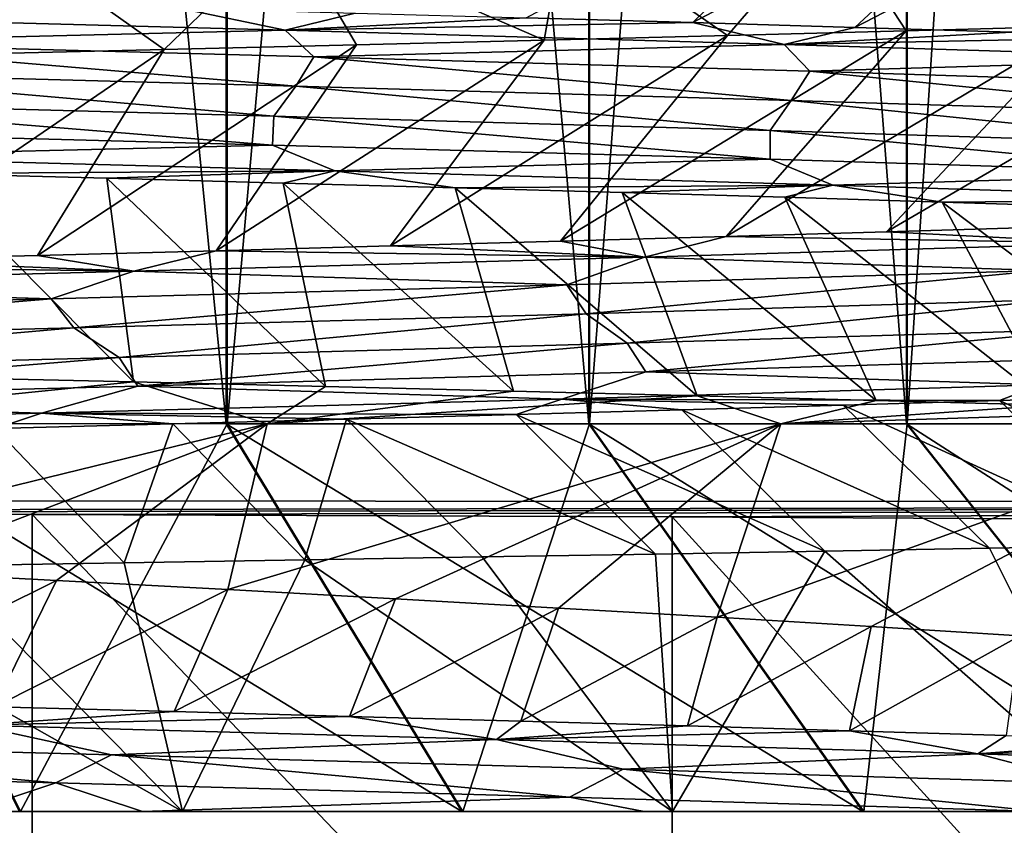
# Model space of a CAD drawing. Header units: metres. Extents: x -205 to 205, y -104 to 104.
# Tile 466 of 656: x -125.75 to -123.21, y 31.01 to 33.09. Entities that reach past the tile are written whole.
import ezdxf

# ---------------------------------------------------------------- set-up
doc = ezdxf.new("R2010")
doc.units = ezdxf.units.M
doc.layers.add('solid_01_2-CONSUMER_EHM_BOX_SW0001', color=7, linetype='CONTINUOUS')

msp = doc.modelspace()

# ---------------------------------------------------------------- linework, layer by layer
at = {"layer": 'solid_01_2-CONSUMER_EHM_BOX_SW0001'}
for points in [[(-200.010849, -74.958488), (-200.010773, 75.041512), (-0.010778, 75.04142)], [(-0.010849, -74.95858), (-200.010849, -74.958488), (-0.010778, 75.04142)], [(-126.252251, 42.545921, 16.272009), (-126.253761, 32.045921, 16.272009), (-125.22039, 32.045773, 16.962252)], [(-125.21888, 42.545773, 16.962252), (-126.252251, 42.545921, 16.272009), (-125.22039, 32.045773, 16.962252)], [(-125.216682, 42.545773, 32.03606), (-126.251358, 32.045921, 32.726604), (-126.249847, 42.545921, 32.726604)], [(-125.216682, 42.545773, 32.03606), (-125.218193, 32.045773, 32.03606), (-126.251358, 32.045921, 32.726604)], [(-125.21888, 42.545773, 16.962252), (-125.22039, 32.045773, 16.962252), (-124.285927, 32.045639, 17.781506)], [(-124.284424, 42.545639, 17.781506), (-125.21888, 42.545773, 16.962252), (-124.285927, 32.045639, 17.781506)], [(-124.282455, 42.545639, 31.216534), (-125.218193, 32.045773, 32.03606), (-125.216682, 42.545773, 32.03606)], [(-124.282455, 42.545639, 31.216534), (-124.283966, 32.045639, 31.216534), (-125.218193, 32.045773, 32.03606)], [(-124.284424, 42.545639, 17.781506), (-124.285927, 32.045639, 17.781506), (-123.4664, 32.045521, 18.715729)], [(-123.464897, 42.545521, 18.715729), (-124.284424, 42.545639, 17.781506), (-123.4664, 32.045521, 18.715729)], [(-123.463203, 42.545521, 30.28207), (-124.283966, 32.045639, 31.216534), (-124.282455, 42.545639, 31.216534)], [(-123.463203, 42.545521, 30.28207), (-123.464714, 32.045521, 30.28207), (-124.283966, 32.045639, 31.216534)], [(-123.464897, 42.545521, 18.715729), (-123.4664, 32.045521, 18.715729), (-122.775856, 32.045422, 19.748898)], [(-122.774345, 42.545422, 19.748898), (-123.464897, 42.545521, 18.715729), (-122.775856, 32.045422, 19.748898)], [(-122.772964, 42.545422, 29.248701), (-123.464714, 32.045521, 30.28207), (-123.463203, 42.545521, 30.28207)], [(-122.772964, 42.545422, 29.248701), (-122.774467, 32.045422, 29.248701), (-123.464714, 32.045521, 30.28207)], [(-112.002922, 40.641869, 63.099998), (-150.011154, -40.548634, 63.099998), (-150.011002, -39.448967, 63.099998)], [(-112.002922, 40.641869, 63.099998), (-112.003082, 39.542202, 63.099998), (-150.011154, -40.548634, 63.099998)], [(-112.002922, 40.641869, 63.099998), (-150.011002, -39.448967, 63.099998), (-149.999695, 39.547642, 63.099998)], [(-149.501312, 40.049267, 6), (-149.502487, 31.849266, 6), (-112.502487, 31.843967, 6)], [(-112.501312, 40.043968, 6), (-149.501312, 40.049267, 6), (-112.502487, 31.843967, 6)], [(-150.011154, -40.548634, 63.099998), (-112.003082, 39.542202, 63.099998), (-112.014389, -39.454407, 63.099998)], [(-173.512405, -37.4473, 108.5), (-88.501671, 37.540531, 108.5), (-173.501678, 37.5527, 108.5)], [(-173.512405, -37.4473, 108.5), (-88.512413, -37.459469, 108.5), (-88.501671, 37.540531, 108.5)], [(-124.017044, 33.080196, 14.528902), (-124.446846, 33.092525, 14.241092), (-123.470314, 33.615139, 13.659728)], [(-124.017044, 33.080196, 14.528902), (-123.470314, 33.615139, 13.659728), (-123.02301, 33.602966, 13.984617)], [(-123.599823, 33.067871, 14.834661), (-124.017044, 33.080196, 14.528902), (-123.02301, 33.602966, 13.984617)], [(-123.599823, 33.067871, 14.834661), (-123.02301, 33.602966, 13.984617), (-122.589706, 33.59079, 14.327945)], [(-123.195915, 33.05555, 15.157796), (-123.599823, 33.067871, 14.834661), (-122.589706, 33.59079, 14.327945)], [(-123.020012, 33.070805, 35.01305), (-123.002922, 33.373867, 35.000088), (-123.661491, 33.356335, 35.470612)], [(-124.40052, 33.03474, 35.930553), (-124.347633, 33.338688, 35.899868), (-125.058754, 33.320976, 36.286255)], [(-123.927673, 33.046764, 35.644089), (-124.347633, 33.338688, 35.899868), (-124.40052, 33.03474, 35.930553)], [(-123.927673, 33.046764, 35.644089), (-123.661491, 33.356335, 35.470612), (-124.347633, 33.338688, 35.899868)], [(-123.467232, 33.058784, 35.338074), (-123.661491, 33.356335, 35.470612), (-123.927673, 33.046764, 35.644089)], [(-123.020012, 33.070805, 35.01305), (-123.661491, 33.356335, 35.470612), (-123.467232, 33.058784, 35.338074)], [(-125.380127, 33.010689, 36.442871), (-125.058754, 33.320976, 36.286255), (-125.792229, 33.303257, 36.628338)], [(-124.884956, 33.022717, 36.196972), (-125.058754, 33.320976, 36.286255), (-125.380127, 33.010689, 36.442871)], [(-124.40052, 33.03474, 35.930553), (-125.058754, 33.320976, 36.286255), (-124.884956, 33.022717, 36.196972)], [(-125.380127, 33.010689, 36.442871), (-125.792229, 33.303257, 36.628338), (-125.88517, 32.998661, 36.667828)], [(-125.068771, 33.060818, 13.94189), (-126.450668, 33.097607, 13.276906), (-125.341209, 33.117188, 13.721605)], [(-125.068771, 33.060818, 13.94189), (-125.341209, 33.117188, 13.721605), (-124.888481, 33.104855, 13.971803)], [(-126.370872, 33.028973, 13.359094), (-126.450668, 33.097607, 13.276906), (-125.068771, 33.060818, 13.94189)], [(-125.068771, 33.060818, 13.94189), (-124.888481, 33.104855, 13.971803), (-124.446846, 33.092525, 14.241092)], [(-125.068771, 33.060818, 13.94189), (-124.446846, 33.092525, 14.241092), (-124.017044, 33.080196, 14.528902)], [(-123.517784, 32.540649, 34.101971), (-122.586807, 33.082821, 34.669598), (-123.020012, 33.070805, 35.01305)], [(-123.517784, 32.540649, 34.101971), (-123.117165, 32.552845, 33.775909), (-122.586807, 33.082821, 34.669598)], [(-124.994675, 32.992039, 14.036601), (-126.370872, 33.028973, 13.359094), (-125.068771, 33.060818, 13.94189)], [(-123.782219, 33.024044, 14.776608), (-125.068771, 33.060818, 13.94189), (-124.017044, 33.080196, 14.528902)], [(-124.994675, 32.992039, 14.036601), (-125.068771, 33.060818, 13.94189), (-123.782219, 33.024044, 14.776608)], [(-124.35849, 32.51627, 34.701828), (-123.467232, 33.058784, 35.338074), (-123.927673, 33.046764, 35.644089)], [(-124.35849, 32.51627, 34.701828), (-123.931808, 32.528461, 34.410793), (-123.467232, 33.058784, 35.338074)], [(-123.782219, 33.024044, 14.776608), (-124.017044, 33.080196, 14.528902), (-123.599823, 33.067871, 14.834661)], [(-123.931808, 32.528461, 34.410793), (-123.020012, 33.070805, 35.01305), (-123.467232, 33.058784, 35.338074)], [(-123.931808, 32.528461, 34.410793), (-123.517784, 32.540649, 34.101971), (-123.020012, 33.070805, 35.01305)], [(-123.782219, 33.024044, 14.776608), (-123.599823, 33.067871, 14.834661), (-123.195915, 33.05555, 15.157796)], [(-123.782219, 33.024044, 14.776608), (-123.195915, 33.05555, 15.157796), (-122.806068, 33.043228, 15.497732)], [(-125.246765, 32.491898, 35.228294), (-124.40052, 33.03474, 35.930553), (-124.884956, 33.022717, 36.196972)], [(-125.246765, 32.491898, 35.228294), (-124.797058, 32.504082, 34.97451), (-124.40052, 33.03474, 35.930553)], [(-124.797058, 32.504082, 34.97451), (-123.927673, 33.046764, 35.644089), (-124.40052, 33.03474, 35.930553)], [(-124.797058, 32.504082, 34.97451), (-124.35849, 32.51627, 34.701828), (-123.927673, 33.046764, 35.644089)], [(-122.611145, 32.987286, 15.766847), (-123.782219, 33.024044, 14.776608), (-122.806068, 33.043228, 15.497732)], [(-125.040916, 32.916561, 14.037037), (-126.41465, 32.953442, 13.366247), (-126.370872, 33.028973, 13.359094)], [(-125.040916, 32.916561, 14.037037), (-126.370872, 33.028973, 13.359094), (-124.994675, 32.992039, 14.036601)], [(-126.176506, 32.467529, 35.677227), (-125.380127, 33.010689, 36.442871), (-125.88517, 32.998661, 36.667828)], [(-126.176506, 32.467529, 35.677227), (-125.706848, 32.479713, 35.462654), (-125.380127, 33.010689, 36.442871)], [(-125.706848, 32.479713, 35.462654), (-124.884956, 33.022717, 36.196972), (-125.380127, 33.010689, 36.442871)], [(-125.706848, 32.479713, 35.462654), (-125.246765, 32.491898, 35.228294), (-124.884956, 33.022717, 36.196972)], [(-123.715759, 32.955116, 14.88364), (-124.994675, 32.992039, 14.036601), (-123.782219, 33.024044, 14.776608)], [(-123.715759, 32.955116, 14.88364), (-123.782219, 33.024044, 14.776608), (-122.611145, 32.987286, 15.766847)], [(-123.763458, 32.879696, 14.876877), (-125.040916, 32.916561, 14.037037), (-124.994675, 32.992039, 14.036601)], [(-123.763458, 32.879696, 14.876877), (-124.994675, 32.992039, 14.036601), (-123.715759, 32.955116, 14.88364)], [(-122.554321, 32.918213, 15.885718), (-123.715759, 32.955116, 14.88364), (-122.611145, 32.987286, 15.766847)], [(-125.097404, 32.838825, 14.001661), (-126.471741, 32.875618, 13.33972), (-126.41465, 32.953442, 13.366247)], [(-125.097404, 32.838825, 14.001661), (-126.41465, 32.953442, 13.366247), (-125.040916, 32.916561, 14.037037)], [(-122.602371, 32.842846, 15.87142), (-123.763458, 32.879696, 14.876877), (-123.715759, 32.955116, 14.88364)], [(-122.602371, 32.842846, 15.87142), (-123.715759, 32.955116, 14.88364), (-122.554321, 32.918213, 15.885718)], [(-123.817986, 32.802048, 14.832429), (-125.097404, 32.838825, 14.001661), (-125.040916, 32.916561, 14.037037)], [(-123.817986, 32.802048, 14.832429), (-125.040916, 32.916561, 14.037037), (-123.763458, 32.879696, 14.876877)], [(-122.653496, 32.765285, 15.817872), (-123.817986, 32.802048, 14.832429), (-123.763458, 32.879696, 14.876877)], [(-122.653496, 32.765285, 15.817872), (-123.763458, 32.879696, 14.876877), (-122.602371, 32.842846, 15.87142)], [(-125.101097, 32.764484, 13.966832), (-126.478767, 32.80125, 13.306064), (-126.471741, 32.875618, 13.33972)], [(-125.101097, 32.764484, 13.966832), (-126.471741, 32.875618, 13.33972), (-125.097404, 32.838825, 14.001661)], [(-123.818153, 32.727734, 14.796744), (-125.101097, 32.764484, 13.966832), (-125.097404, 32.838825, 14.001661)], [(-123.818153, 32.727734, 14.796744), (-125.097404, 32.838825, 14.001661), (-123.817986, 32.802048, 14.832429)], [(-126.323524, 32.734825, 13.31577), (-126.478767, 32.80125, 13.306064), (-125.101097, 32.764484, 13.966832)], [(-122.649971, 32.690998, 15.781678), (-123.818153, 32.727734, 14.796744), (-123.817986, 32.802048, 14.832429)], [(-122.649971, 32.690998, 15.781678), (-123.817986, 32.802048, 14.832429), (-122.653496, 32.765285, 15.817872)], [(-124.940834, 32.697853, 14.000445), (-126.323524, 32.734825, 13.31577), (-125.101097, 32.764484, 13.966832)], [(-124.940834, 32.697853, 14.000445), (-125.101097, 32.764484, 13.966832), (-123.818153, 32.727734, 14.796744)], [(-124.940834, 32.697853, 14.000445), (-125.993172, 32.690872, 13.403728), (-126.323524, 32.734825, 13.31577)], [(-123.656494, 32.660892, 14.855578), (-124.940834, 32.697853, 14.000445), (-123.818153, 32.727734, 14.796744)], [(-123.656494, 32.660892, 14.855578), (-123.818153, 32.727734, 14.796744), (-122.649971, 32.690998, 15.781678)], [(-124.940834, 32.697853, 14.000445), (-125.528091, 32.678585, 13.625524), (-125.993172, 32.690872, 13.403728)], [(-125.993172, 32.690872, 13.403728), (-125.459381, 32.153393, 12.520196), (-125.964256, 32.165333, 12.299267)], [(-125.993172, 32.690872, 13.403728), (-125.528091, 32.678585, 13.625524), (-125.459381, 32.153393, 12.520196)], [(-124.940834, 32.697853, 14.000445), (-125.07354, 32.666317, 13.866496), (-125.528091, 32.678585, 13.625524)], [(-125.528091, 32.678585, 13.625524), (-124.96418, 32.141499, 12.762002), (-125.459381, 32.153393, 12.520196)], [(-125.528091, 32.678585, 13.625524), (-125.07354, 32.666317, 13.866496), (-124.96418, 32.141499, 12.762002)], [(-124.940834, 32.697853, 14.000445), (-124.630463, 32.654072, 14.126046), (-125.07354, 32.666317, 13.866496)], [(-123.656494, 32.660892, 14.855578), (-124.630463, 32.654072, 14.126046), (-124.940834, 32.697853, 14.000445)], [(-122.490837, 32.623951, 15.866524), (-123.656494, 32.660892, 14.855578), (-122.649971, 32.690998, 15.781678)], [(-125.07354, 32.666317, 13.866496), (-124.4795, 32.129601, 13.024268), (-124.96418, 32.141499, 12.762002)], [(-125.07354, 32.666317, 13.866496), (-124.630463, 32.654072, 14.126046), (-124.4795, 32.129601, 13.024268)], [(-123.656494, 32.660892, 14.855578), (-124.199295, 32.641846, 14.403692), (-124.630463, 32.654072, 14.126046)], [(-124.630463, 32.654072, 14.126046), (-124.006172, 32.117653, 13.306545), (-124.4795, 32.129601, 13.024268)], [(-124.630463, 32.654072, 14.126046), (-124.199295, 32.641846, 14.403692), (-124.006172, 32.117653, 13.306545)], [(-123.656494, 32.660892, 14.855578), (-123.780441, 32.629631, 14.699006), (-124.199295, 32.641846, 14.403692)], [(-123.656494, 32.660892, 14.855578), (-123.374359, 32.617416, 15.011608), (-123.780441, 32.629631, 14.699006)], [(-122.490837, 32.623951, 15.866524), (-123.374359, 32.617416, 15.011608), (-123.656494, 32.660892, 14.855578)], [(-124.199295, 32.641846, 14.403692), (-123.545021, 32.105637, 13.608348), (-124.006172, 32.117653, 13.306545)], [(-124.199295, 32.641846, 14.403692), (-123.780441, 32.629631, 14.699006), (-123.545021, 32.105637, 13.608348)], [(-123.780441, 32.629631, 14.699006), (-123.096863, 32.093597, 13.929143), (-123.545021, 32.105637, 13.608348)], [(-123.780441, 32.629631, 14.699006), (-123.374359, 32.617416, 15.011608), (-123.096863, 32.093597, 13.929143)], [(-122.490837, 32.623951, 15.866524), (-122.981522, 32.605198, 15.341162), (-123.374359, 32.617416, 15.011608)], [(-123.374359, 32.617416, 15.011608), (-122.662476, 32.081535, 14.268372), (-123.096863, 32.093597, 13.929143)], [(-123.374359, 32.617416, 15.011608), (-122.981522, 32.605198, 15.341162), (-122.662476, 32.081535, 14.268372)], [(-122.935951, 32.511681, 33.533791), (-123.117165, 32.552845, 33.775909), (-123.517784, 32.540649, 34.101971)], [(-124.142334, 32.475262, 34.480747), (-123.931808, 32.528461, 34.410793), (-124.35849, 32.51627, 34.701828)], [(-124.142334, 32.475262, 34.480747), (-122.935951, 32.511681, 33.533791), (-123.931808, 32.528461, 34.410793)], [(-122.935951, 32.511681, 33.533791), (-123.517784, 32.540649, 34.101971), (-123.931808, 32.528461, 34.410793)], [(-124.142334, 32.475262, 34.480747), (-124.797058, 32.504082, 34.97451), (-125.246765, 32.491898, 35.228294)], [(-124.142334, 32.475262, 34.480747), (-124.35849, 32.51627, 34.701828), (-124.797058, 32.504082, 34.97451)], [(-123.119392, 32.44072, 33.633911), (-122.935951, 32.511681, 33.533791), (-124.142334, 32.475262, 34.480747)], [(-125.458534, 32.438862, 35.267815), (-125.706848, 32.479713, 35.462654), (-126.176506, 32.467529, 35.677227)], [(-125.458534, 32.438862, 35.267815), (-125.246765, 32.491898, 35.228294), (-125.706848, 32.479713, 35.462654)], [(-125.458534, 32.438862, 35.267815), (-124.142334, 32.475262, 34.480747), (-125.246765, 32.491898, 35.228294)], [(-124.342056, 32.40416, 34.560364), (-124.142334, 32.475262, 34.480747), (-125.458534, 32.438862, 35.267815)], [(-124.342056, 32.40416, 34.560364), (-123.119392, 32.44072, 33.633911), (-124.142334, 32.475262, 34.480747)], [(-126.863869, 32.402477, 35.881855), (-125.458534, 32.438862, 35.267815), (-126.654861, 32.455349, 35.871716)], [(-125.458534, 32.438862, 35.267815), (-126.176506, 32.467529, 35.677227), (-126.654861, 32.455349, 35.871716)], [(-125.672279, 32.367615, 35.324196), (-125.458534, 32.438862, 35.267815), (-126.863869, 32.402477, 35.881855)], [(-125.672279, 32.367615, 35.324196), (-124.342056, 32.40416, 34.560364), (-125.458534, 32.438862, 35.267815)], [(-124.292274, 32.329521, 34.499107), (-123.119392, 32.44072, 33.633911), (-124.342056, 32.40416, 34.560364)], [(-124.292274, 32.329521, 34.499107), (-123.079437, 32.366032, 33.568314), (-123.119392, 32.44072, 33.633911)], [(-127.088852, 32.331081, 35.912834), (-125.672279, 32.367615, 35.324196), (-126.863869, 32.402477, 35.881855)], [(-125.613136, 32.293026, 35.268791), (-124.342056, 32.40416, 34.560364), (-125.672279, 32.367615, 35.324196)], [(-125.613136, 32.293026, 35.268791), (-124.292274, 32.329521, 34.499107), (-124.342056, 32.40416, 34.560364)], [(-127.021072, 32.256546, 35.864628), (-125.672279, 32.367615, 35.324196), (-127.088852, 32.331081, 35.912834)], [(-127.021072, 32.256546, 35.864628), (-125.613136, 32.293026, 35.268791), (-125.672279, 32.367615, 35.324196)], [(-124.186592, 32.253178, 34.430916), (-123.079437, 32.366032, 33.568314), (-124.292274, 32.329521, 34.499107)], [(-124.186592, 32.253178, 34.430916), (-122.98597, 32.2896, 33.48978), (-123.079437, 32.366032, 33.568314)], [(-125.496353, 32.216774, 35.212894), (-124.292274, 32.329521, 34.499107), (-125.613136, 32.293026, 35.268791)], [(-125.496353, 32.216774, 35.212894), (-124.186592, 32.253178, 34.430916), (-124.292274, 32.329521, 34.499107)], [(-126.894676, 32.180378, 35.822689), (-125.613136, 32.293026, 35.268791), (-127.021072, 32.256546, 35.864628)], [(-126.894676, 32.180378, 35.822689), (-125.496353, 32.216774, 35.212894), (-125.613136, 32.293026, 35.268791)], [(-124.138885, 32.179264, 34.432728), (-122.98597, 32.2896, 33.48978), (-124.186592, 32.253178, 34.430916)], [(-124.138885, 32.179264, 34.432728), (-122.939247, 32.21566, 33.486313), (-122.98597, 32.2896, 33.48978)], [(-125.448257, 32.142883, 35.220222), (-124.186592, 32.253178, 34.430916), (-125.496353, 32.216774, 35.212894)], [(-125.448257, 32.142883, 35.220222), (-124.138885, 32.179264, 34.432728), (-124.186592, 32.253178, 34.430916)], [(-126.846825, 32.106518, 35.83564), (-125.496353, 32.216774, 35.212894), (-126.894676, 32.180378, 35.822689)], [(-126.846825, 32.106518, 35.83564), (-125.448257, 32.142883, 35.220222), (-125.496353, 32.216774, 35.212894)], [(-123.121346, 32.145973, 33.712303), (-122.939247, 32.21566, 33.486313), (-124.138885, 32.179264, 34.432728)], [(-124.355263, 32.109375, 34.638771), (-124.138885, 32.179264, 34.432728), (-125.448257, 32.142883, 35.220222)], [(-124.355263, 32.109375, 34.638771), (-123.121346, 32.145973, 33.712303), (-124.138885, 32.179264, 34.432728)], [(-125.69677, 32.072796, 35.400978), (-125.448257, 32.142883, 35.220222), (-126.846825, 32.106518, 35.83564)], [(-125.964256, 32.165333, 12.299267), (-125.459381, 32.153393, 12.520196), (-126.516823, 32.045956, 12.085483)], [(-125.459381, 32.153393, 12.520196), (-125.11454, 32.045753, 12.68587), (-126.516823, 32.045956, 12.085483)], [(-125.69677, 32.072796, 35.400978), (-124.355263, 32.109375, 34.638771), (-125.448257, 32.142883, 35.220222)], [(-125.459381, 32.153393, 12.520196), (-124.96418, 32.141499, 12.762002), (-125.11454, 32.045753, 12.68587)], [(-124.96418, 32.141499, 12.762002), (-124.4795, 32.129601, 13.024268), (-125.11454, 32.045753, 12.68587)], [(-124.355263, 32.109375, 34.638771), (-123.227104, 32.105812, 33.868053), (-123.121346, 32.145973, 33.712303)], [(-123.121346, 32.145973, 33.712303), (-123.227104, 32.105812, 33.868053), (-122.837494, 32.117981, 33.53064)], [(-124.4795, 32.129601, 13.024268), (-124.006172, 32.117653, 13.306545), (-125.11454, 32.045753, 12.68587)], [(-124.006172, 32.117653, 13.306545), (-123.790878, 32.045563, 13.44403), (-125.11454, 32.045753, 12.68587)], [(-124.006172, 32.117653, 13.306545), (-123.545021, 32.105637, 13.608348), (-123.790878, 32.045563, 13.44403)], [(-122.837494, 32.117981, 33.53064), (-123.227104, 32.105812, 33.868053), (-122.438889, 31.739637, 34.139919)], [(-127.124397, 32.036224, 35.98642), (-125.69677, 32.072796, 35.400978), (-126.846825, 32.106518, 35.83564)], [(-125.69677, 32.072796, 35.400978), (-124.472527, 32.069424, 34.775204), (-124.355263, 32.109375, 34.638771)], [(-124.355263, 32.109375, 34.638771), (-124.472527, 32.069424, 34.775204), (-124.0457, 32.081524, 34.491028)], [(-124.355263, 32.109375, 34.638771), (-124.0457, 32.081524, 34.491028), (-123.630203, 32.093658, 34.188435)], [(-124.355263, 32.109375, 34.638771), (-123.630203, 32.093658, 34.188435), (-123.227104, 32.105812, 33.868053)], [(-123.630203, 32.093658, 34.188435), (-124.0457, 32.081524, 34.491028), (-123.252457, 31.724417, 34.786152)], [(-123.545021, 32.105637, 13.608348), (-123.096863, 32.093597, 13.929143), (-123.790878, 32.045563, 13.44403)], [(-123.096863, 32.093597, 13.929143), (-122.662476, 32.081535, 14.268372), (-123.790878, 32.045563, 13.44403)], [(-123.227104, 32.105812, 33.868053), (-123.630203, 32.093658, 34.188435), (-122.839424, 31.731968, 34.471382)], [(-123.630203, 32.093658, 34.188435), (-123.252457, 31.724417, 34.786152), (-122.839424, 31.731968, 34.471382)], [(-123.227104, 32.105812, 33.868053), (-122.839424, 31.731968, 34.471382), (-122.438889, 31.739637, 34.139919)], [(-127.124397, 32.036224, 35.98642), (-125.815971, 32.033222, 35.514534), (-125.69677, 32.072796, 35.400978)], [(-125.69677, 32.072796, 35.400978), (-125.815971, 32.033222, 35.514534), (-125.358055, 32.045284, 35.287163)], [(-125.69677, 32.072796, 35.400978), (-125.358055, 32.045284, 35.287163), (-124.910103, 32.057346, 35.040661)], [(-125.69677, 32.072796, 35.400978), (-124.910103, 32.057346, 35.040661), (-124.472527, 32.069424, 34.775204)], [(-124.472527, 32.069424, 34.775204), (-124.910103, 32.057346, 35.040661), (-124.113686, 31.709597, 35.364048)], [(-124.0457, 32.081524, 34.491028), (-124.472527, 32.069424, 34.775204), (-123.677414, 31.716978, 35.083858)], [(-124.472527, 32.069424, 34.775204), (-124.113686, 31.709597, 35.364048), (-123.677414, 31.716978, 35.083858)], [(-124.0457, 32.081524, 34.491028), (-123.677414, 31.716978, 35.083858), (-123.252457, 31.724417, 34.786152)], [(-122.662476, 32.081535, 14.268372), (-122.563744, 32.045387, 14.349654), (-123.790878, 32.045563, 13.44403)], [(-126.251358, 32.045921, 32.726604), (-125.751381, 31.045851, 33.59256), (-126.983437, 31.046026, 34.1991)], [(-125.11454, 32.045753, 12.68587), (-126.570389, 31.689209, 12.445689), (-126.516823, 32.045956, 12.085483)], [(-125.11454, 32.045753, 12.68587), (-126.109695, 31.665472, 12.650824), (-126.570389, 31.689209, 12.445689)], [(-126.253761, 32.045921, 16.272009), (-125.754036, 31.045851, 15.405908), (-124.612595, 31.045687, 16.169727)], [(-125.22039, 32.045773, 16.962252), (-126.253761, 32.045921, 16.272009), (-124.612595, 31.045687, 16.169727)], [(-126.251358, 32.045921, 32.726604), (-125.218193, 32.045773, 32.03606), (-125.751381, 31.045851, 33.59256)], [(-125.11454, 32.045753, 12.68587), (-125.658012, 31.64172, 12.873645), (-126.109695, 31.665472, 12.650824)], [(-125.358055, 32.045284, 35.287163), (-125.815971, 32.033222, 35.514534), (-125.483833, 31.687246, 36.095173)], [(-125.218193, 32.045773, 32.03606), (-124.610161, 31.045687, 32.828407), (-125.751381, 31.045851, 33.59256)], [(-125.11454, 32.045753, 12.68587), (-125.216003, 31.617956, 13.113773), (-125.658012, 31.64172, 12.873645)], [(-125.358055, 32.045284, 35.287163), (-125.483833, 31.687246, 36.095173), (-125.01757, 31.694784, 35.870125)], [(-124.910103, 32.057346, 35.040661), (-125.358055, 32.045284, 35.287163), (-125.01757, 31.694784, 35.870125)], [(-125.22039, 32.045773, 16.962252), (-124.612595, 31.045687, 16.169727), (-123.579071, 31.045538, 17.074295)], [(-124.285927, 32.045639, 17.781506), (-125.22039, 32.045773, 16.962252), (-123.579071, 31.045538, 17.074295)], [(-125.218193, 32.045773, 32.03606), (-124.283966, 32.045639, 31.216534), (-124.610161, 31.045687, 32.828407)], [(-123.790878, 32.045563, 13.44403), (-125.216003, 31.617956, 13.113773), (-125.11454, 32.045753, 12.68587)], [(-123.790878, 32.045563, 13.44403), (-124.784348, 31.594175, 13.370806), (-125.216003, 31.617956, 13.113773)], [(-124.910103, 32.057346, 35.040661), (-125.01757, 31.694784, 35.870125), (-124.560623, 31.702217, 35.626278)], [(-124.910103, 32.057346, 35.040661), (-124.560623, 31.702217, 35.626278), (-124.113686, 31.709597, 35.364048)], [(-123.790878, 32.045563, 13.44403), (-124.363708, 31.570375, 13.644305), (-124.784348, 31.594175, 13.370806)], [(-124.283966, 32.045639, 31.216534), (-123.576897, 31.045538, 31.923536), (-124.610161, 31.045687, 32.828407)], [(-123.790878, 32.045563, 13.44403), (-123.954727, 31.54656, 13.933806), (-124.363708, 31.570375, 13.644305)], [(-124.285927, 32.045639, 17.781506), (-123.579071, 31.045538, 17.074295), (-122.674202, 31.045408, 18.107557)], [(-123.4664, 32.045521, 18.715729), (-124.285927, 32.045639, 17.781506), (-122.674202, 31.045408, 18.107557)], [(-124.283966, 32.045639, 31.216534), (-123.464714, 32.045521, 30.28207), (-123.576897, 31.045538, 31.923536)], [(-122.563744, 32.045387, 14.349654), (-123.954727, 31.54656, 13.933806), (-123.790878, 32.045563, 13.44403)], [(-122.563744, 32.045387, 14.349654), (-123.557999, 31.522736, 14.238824), (-123.954727, 31.54656, 13.933806)], [(-123.464714, 32.045521, 30.28207), (-122.672333, 31.045408, 30.890009), (-123.576897, 31.045538, 31.923536)], [(-122.563744, 32.045387, 14.349654), (-123.174118, 31.498907, 14.558845), (-123.557999, 31.522736, 14.238824)], [(-123.4664, 32.045521, 18.715729), (-122.674202, 31.045408, 18.107557), (-121.910049, 31.045298, 19.248774)], [(-122.775856, 32.045422, 19.748898), (-123.4664, 32.045521, 18.715729), (-121.910049, 31.045298, 19.248774)], [(-123.464714, 32.045521, 30.28207), (-122.774467, 32.045422, 29.248701), (-122.672333, 31.045408, 30.890009)], [(-125.815971, 32.033222, 35.514534), (-125.958549, 31.679573, 36.300995), (-125.483833, 31.687246, 36.095173)], [(-129.209595, 31.819271, 9.104041), (-112.502487, 31.843967, 6), (-149.502487, 31.849266, 6)], [(-127.441513, 31.816309, 9.414596), (-112.502487, 31.843967, 6), (-129.209595, 31.819271, 9.104041)], [(-125.720474, 31.811583, 9.927757), (-112.502487, 31.843967, 6), (-127.441513, 31.816309, 9.414596)], [(-124.070343, 31.805162, 10.63655), (-112.502487, 31.843967, 6), (-125.720474, 31.811583, 9.927757)], [(-122.513893, 31.797132, 11.531049), (-112.502487, 31.843967, 6), (-124.070343, 31.805162, 10.63655)], [(-127.441513, 31.816309, 9.414596), (-127.441757, 30.075905, 9.414596), (-125.720718, 30.080137, 9.927757)], [(-125.720474, 31.811583, 9.927757), (-127.441513, 31.816309, 9.414596), (-125.720718, 30.080137, 9.927757)], [(-125.720474, 31.811583, 9.927757), (-125.720718, 30.080137, 9.927757), (-124.070587, 30.086086, 10.63655)], [(-124.070343, 31.805162, 10.63655), (-125.720474, 31.811583, 9.927757), (-124.070587, 30.086086, 10.63655)], [(-124.070343, 31.805162, 10.63655), (-124.070587, 30.086086, 10.63655), (-122.514137, 30.09367, 11.531049)], [(-122.513893, 31.797132, 11.531049), (-124.070343, 31.805162, 10.63655), (-122.514137, 30.09367, 11.531049)], [(-124.560623, 31.702217, 35.626278), (-124.069489, 31.045609, 34.537983), (-124.113686, 31.709597, 35.364048)], [(-124.113686, 31.709597, 35.364048), (-124.069489, 31.045609, 34.537983), (-123.677414, 31.716978, 35.083858)], [(-123.677414, 31.716978, 35.083858), (-124.069489, 31.045609, 34.537983), (-122.913101, 31.045443, 33.631931)], [(-123.677414, 31.716978, 35.083858), (-122.913101, 31.045443, 33.631931), (-123.252457, 31.724417, 34.786152)], [(-123.252457, 31.724417, 34.786152), (-122.913101, 31.045443, 33.631931), (-122.839424, 31.731968, 34.471382)], [(-125.958549, 31.679573, 36.300995), (-125.33313, 31.04579, 35.30249), (-125.483833, 31.687246, 36.095173)], [(-125.483833, 31.687246, 36.095173), (-125.33313, 31.04579, 35.30249), (-125.01757, 31.694784, 35.870125)], [(-125.01757, 31.694784, 35.870125), (-125.33313, 31.04579, 35.30249), (-124.069489, 31.045609, 34.537983)], [(-125.01757, 31.694784, 35.870125), (-124.069489, 31.045609, 34.537983), (-124.560623, 31.702217, 35.626278)], [(-126.440895, 31.671808, 36.487309), (-126.673645, 31.045982, 35.905483), (-125.33313, 31.04579, 35.30249)], [(-126.440895, 31.671808, 36.487309), (-125.33313, 31.04579, 35.30249), (-125.958549, 31.679573, 36.300995)], [(-126.109695, 31.665472, 12.650824), (-125.658012, 31.64172, 12.873645), (-126.28997, 31.327938, 13.27439)], [(-125.658012, 31.64172, 12.873645), (-125.817856, 31.315622, 13.484576), (-126.28997, 31.327938, 13.27439)], [(-125.658012, 31.64172, 12.873645), (-125.216003, 31.617956, 13.113773), (-125.817856, 31.315622, 13.484576)], [(-125.216003, 31.617956, 13.113773), (-125.355087, 31.303307, 13.714624), (-125.817856, 31.315622, 13.484576)], [(-125.216003, 31.617956, 13.113773), (-124.784348, 31.594175, 13.370806), (-125.355087, 31.303307, 13.714624)], [(-124.784348, 31.594175, 13.370806), (-124.902451, 31.290991, 13.964063), (-125.355087, 31.303307, 13.714624)], [(-124.784348, 31.594175, 13.370806), (-124.363708, 31.570375, 13.644305), (-124.902451, 31.290991, 13.964063)], [(-124.363708, 31.570375, 13.644305), (-124.46077, 31.278677, 14.232418), (-124.902451, 31.290991, 13.964063)], [(-124.363708, 31.570375, 13.644305), (-123.954727, 31.54656, 13.933806), (-124.46077, 31.278677, 14.232418)], [(-123.954727, 31.54656, 13.933806), (-124.030838, 31.266359, 14.519218), (-124.46077, 31.278677, 14.232418)], [(-123.954727, 31.54656, 13.933806), (-123.557999, 31.522736, 14.238824), (-124.030838, 31.266359, 14.519218)], [(-123.557999, 31.522736, 14.238824), (-123.613472, 31.254044, 14.823991), (-124.030838, 31.266359, 14.519218)], [(-123.557999, 31.522736, 14.238824), (-123.174118, 31.498907, 14.558845), (-123.613472, 31.254044, 14.823991)], [(-123.174118, 31.498907, 14.558845), (-123.209473, 31.241728, 15.146258), (-123.613472, 31.254044, 14.823991)], [(-125.868385, 31.26808, 13.531146), (-125.817856, 31.315622, 13.484576), (-125.355087, 31.303307, 13.714624)], [(-125.868385, 31.26808, 13.531146), (-125.355087, 31.303307, 13.714624), (-124.902451, 31.290991, 13.964063)], [(-124.523293, 31.231297, 14.2679), (-125.868385, 31.26808, 13.531146), (-124.902451, 31.290991, 13.964063)], [(-124.523293, 31.231297, 14.2679), (-124.902451, 31.290991, 13.964063), (-124.46077, 31.278677, 14.232418)], [(-124.523293, 31.231297, 14.2679), (-124.46077, 31.278677, 14.232418), (-124.030838, 31.266359, 14.519218)], [(-125.516632, 31.192026, 13.754162), (-126.924316, 31.228964, 13.144689), (-125.868385, 31.26808, 13.531146)], [(-125.516632, 31.192026, 13.754162), (-125.868385, 31.26808, 13.531146), (-124.523293, 31.231297, 14.2679)], [(-124.523293, 31.231297, 14.2679), (-124.030838, 31.266359, 14.519218), (-123.613472, 31.254044, 14.823991)], [(-123.28215, 31.19453, 15.168653), (-124.523293, 31.231297, 14.2679), (-123.613472, 31.254044, 14.823991)], [(-123.28215, 31.19453, 15.168653), (-123.613472, 31.254044, 14.823991), (-123.209473, 31.241728, 15.146258)], [(-125.659874, 31.119167, 13.708255), (-127.070129, 31.156054, 13.118065), (-126.924316, 31.228964, 13.144689)], [(-125.659874, 31.119167, 13.708255), (-126.924316, 31.228964, 13.144689), (-125.516632, 31.192026, 13.754162)], [(-124.19738, 31.1551, 14.536925), (-125.516632, 31.192026, 13.754162), (-124.523293, 31.231297, 14.2679)], [(-124.19738, 31.1551, 14.536925), (-124.523293, 31.231297, 14.2679), (-123.28215, 31.19453, 15.168653)], [(-123.28215, 31.19453, 15.168653), (-123.209473, 31.241728, 15.146258), (-122.819595, 31.229412, 15.485481)], [(-123.28215, 31.19453, 15.168653), (-122.819595, 31.229412, 15.485481), (-122.444473, 31.217096, 15.840982)], [(-122.164925, 31.15778, 16.21929), (-123.28215, 31.19453, 15.168653), (-122.444473, 31.217096, 15.840982)], [(-124.33551, 31.082294, 14.472033), (-125.659874, 31.119167, 13.708255), (-125.516632, 31.192026, 13.754162)], [(-124.33551, 31.082294, 14.472033), (-125.516632, 31.192026, 13.754162), (-124.19738, 31.1551, 14.536925)], [(-122.988365, 31.118189, 15.480952), (-124.19738, 31.1551, 14.536925), (-123.28215, 31.19453, 15.168653)], [(-122.988365, 31.118189, 15.480952), (-123.28215, 31.19453, 15.168653), (-122.164925, 31.15778, 16.21929)], [(-125.659874, 31.119167, 13.708255), (-125.883438, 31.04587, 13.59747), (-127.070129, 31.156054, 13.118065)], [(-124.33551, 31.082294, 14.472033), (-124.19738, 31.1551, 14.536925), (-123.119873, 31.045471, 15.397434)], [(-122.988365, 31.118189, 15.480952), (-123.119873, 31.045471, 15.397434), (-124.19738, 31.1551, 14.536925)], [(-125.659874, 31.119167, 13.708255), (-125.436249, 31.045805, 13.821612), (-125.883438, 31.04587, 13.59747)], [(-124.33551, 31.082294, 14.472033), (-125.436249, 31.045805, 13.821612), (-125.659874, 31.119167, 13.708255)], [(-124.33551, 31.082294, 14.472033), (-124.142982, 31.045618, 14.605257), (-125.436249, 31.045805, 13.821612)], [(-124.33551, 31.082294, 14.472033), (-123.119873, 31.045471, 15.397434), (-124.142982, 31.045618, 14.605257)], [(-126.983437, 31.046026, 34.1991), (-125.751381, 31.045851, 33.59256), (-126.673645, 31.045982, 35.905483)], [(-125.751381, 31.045851, 33.59256), (-125.33313, 31.04579, 35.30249), (-126.673645, 31.045982, 35.905483)], [(-125.754036, 31.045851, 15.405908), (-125.883438, 31.04587, 13.59747), (-125.436249, 31.045805, 13.821612)], [(-124.612595, 31.045687, 16.169727), (-125.754036, 31.045851, 15.405908), (-125.436249, 31.045805, 13.821612)], [(-125.751381, 31.045851, 33.59256), (-124.610161, 31.045687, 32.828407), (-125.33313, 31.04579, 35.30249)], [(-124.612595, 31.045687, 16.169727), (-125.436249, 31.045805, 13.821612), (-124.142982, 31.045618, 14.605257)], [(-124.610161, 31.045687, 32.828407), (-124.069489, 31.045609, 34.537983), (-125.33313, 31.04579, 35.30249)], [(-123.579071, 31.045538, 17.074295), (-124.612595, 31.045687, 16.169727), (-124.142982, 31.045618, 14.605257)], [(-124.610161, 31.045687, 32.828407), (-123.576897, 31.045538, 31.923536), (-124.069489, 31.045609, 34.537983)], [(-123.579071, 31.045538, 17.074295), (-124.142982, 31.045618, 14.605257), (-123.119873, 31.045471, 15.397434)], [(-123.576897, 31.045538, 31.923536), (-122.913101, 31.045443, 33.631931), (-124.069489, 31.045609, 34.537983)], [(-123.579071, 31.045538, 17.074295), (-123.119873, 31.045471, 15.397434), (-122.956001, 31.045448, 15.540966)], [(-122.674202, 31.045408, 18.107557), (-123.579071, 31.045538, 17.074295), (-122.956001, 31.045448, 15.540966)], [(-123.576897, 31.045538, 31.923536), (-122.672333, 31.045408, 30.890009), (-122.913101, 31.045443, 33.631931)]]:
    msp.add_3dface(points, dxfattribs=at)

doc.saveas('drawing.dxf')
